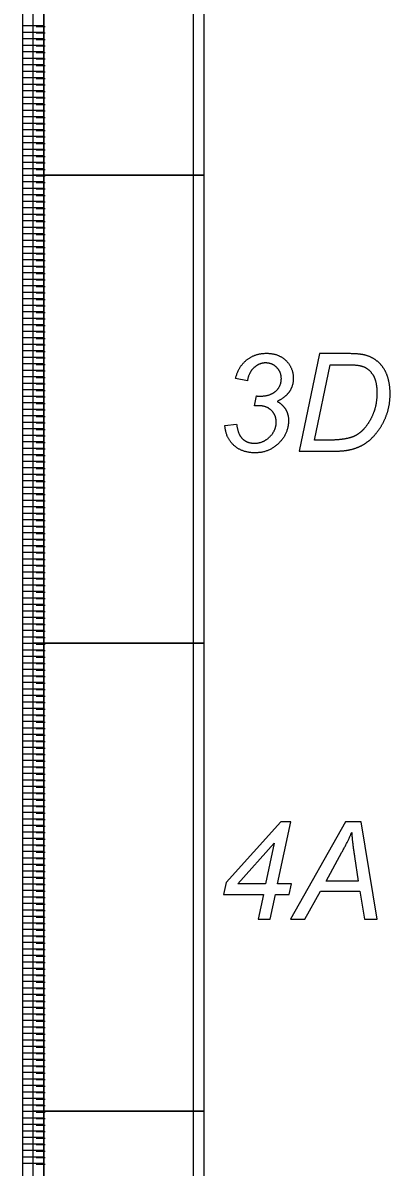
# Model space of a CAD drawing. Extents: x 12522 to 13018, y 1124 to 1902.
# Drawn here: x 12521.92 to 12537.74, y 1585.31 to 1634.59 of the extents above; entities that cross this region are included whole.
import ezdxf

# ---------------------------------------------------------------- set-up
doc = ezdxf.new("R2010")
doc.units = 0
doc.layers.add('SC_Scratch1', color=7, linetype='Continuous')

msp = doc.modelspace()

# ---------------------------------------------------------------- linework, layer by layer
at = {"layer": 'SC_Scratch1'}
for p, q in [((12521.919, 1628.031), (12521.919, 1648.191)), ((12522.819, 1628.031), (12522.819, 1648.191)), ((12522.819, 1648.191), (12522.819, 1628.031)), ((12521.919, 1634.471), (12522.819, 1634.471)), ((12521.919, 1634.191), (12522.819, 1634.191)), ((12522.876, 1634.421), (12522.492, 1634.421)), ((12522.876, 1634.141), (12522.492, 1634.141)), ((12521.919, 1633.911), (12522.819, 1633.911)), ((12522.876, 1633.861), (12522.492, 1633.861)), ((12521.919, 1633.631), (12522.819, 1633.631)), ((12521.919, 1633.351), (12522.819, 1633.351)), ((12522.876, 1633.581), (12522.492, 1633.581)), ((12522.876, 1633.301), (12522.492, 1633.301)), ((12521.919, 1633.071), (12522.819, 1633.071)), ((12521.919, 1632.791), (12522.819, 1632.791)), ((12522.876, 1633.021), (12522.492, 1633.021)), ((12522.876, 1632.741), (12522.492, 1632.741)), ((12521.919, 1632.511), (12522.819, 1632.511)), ((12521.919, 1632.231), (12522.819, 1632.231)), ((12522.876, 1632.461), (12522.492, 1632.461)), ((12522.876, 1632.181), (12522.492, 1632.181)), ((12521.919, 1631.951), (12522.819, 1631.951)), ((12521.919, 1631.671), (12522.819, 1631.671)), ((12522.876, 1631.901), (12522.492, 1631.901)), ((12521.919, 1631.391), (12522.819, 1631.391)), ((12522.876, 1631.621), (12522.492, 1631.621)), ((12522.876, 1631.341), (12522.492, 1631.341)), ((12521.919, 1631.111), (12522.819, 1631.111)), ((12521.919, 1630.831), (12522.819, 1630.831)), ((12522.876, 1631.061), (12522.492, 1631.061)), ((12522.876, 1630.781), (12522.492, 1630.781)), ((12521.919, 1630.551), (12522.819, 1630.551)), ((12521.919, 1630.271), (12522.819, 1630.271)), ((12522.876, 1630.501), (12522.492, 1630.501)), ((12522.876, 1630.221), (12522.492, 1630.221)), ((12521.919, 1629.991), (12522.819, 1629.991)), ((12521.919, 1629.711), (12522.819, 1629.711)), ((12522.876, 1629.941), (12522.492, 1629.941)), ((12521.919, 1629.431), (12522.819, 1629.431)), ((12522.876, 1629.661), (12522.492, 1629.661)), ((12522.876, 1629.381), (12522.492, 1629.381)), ((12521.919, 1629.151), (12522.819, 1629.151)), ((12521.919, 1628.871), (12522.819, 1628.871)), ((12522.876, 1629.101), (12522.492, 1629.101)), ((12522.876, 1628.821), (12522.492, 1628.821)), ((12521.919, 1628.591), (12522.819, 1628.591)), ((12521.919, 1628.311), (12522.819, 1628.311)), ((12522.876, 1628.541), (12522.492, 1628.541)), ((12522.876, 1628.261), (12522.492, 1628.261)), ((12521.919, 1628.031), (12522.819, 1628.031)), ((12521.919, 1607.871), (12521.919, 1628.031)), ((12521.919, 1628.031), (12522.819, 1628.031)), ((12521.919, 1627.751), (12522.819, 1627.751)), ((12522.876, 1627.981), (12522.492, 1627.981)), ((12522.819, 1607.871), (12522.819, 1628.031)), ((12522.819, 1628.031), (12522.819, 1607.871)), ((12521.919, 1627.471), (12522.819, 1627.471)), ((12522.876, 1627.701), (12522.492, 1627.701)), ((12522.876, 1627.421), (12522.492, 1627.421)), ((12521.919, 1627.191), (12522.819, 1627.191)), ((12521.919, 1626.911), (12522.819, 1626.911)), ((12522.876, 1627.141), (12522.492, 1627.141)), ((12522.876, 1626.861), (12522.492, 1626.861)), ((12521.919, 1626.631), (12522.819, 1626.631)), ((12521.919, 1626.351), (12522.819, 1626.351)), ((12522.876, 1626.581), (12522.492, 1626.581)), ((12522.876, 1626.301), (12522.492, 1626.301)), ((12521.919, 1626.071), (12522.819, 1626.071)), ((12521.919, 1625.791), (12522.819, 1625.791)), ((12522.876, 1626.021), (12522.492, 1626.021)), ((12521.919, 1625.511), (12522.819, 1625.511)), ((12522.876, 1625.741), (12522.492, 1625.741)), ((12522.876, 1625.461), (12522.492, 1625.461)), ((12521.919, 1625.231), (12522.819, 1625.231)), ((12521.919, 1624.951), (12522.819, 1624.951)), ((12522.876, 1625.181), (12522.492, 1625.181)), ((12522.876, 1624.901), (12522.492, 1624.901)), ((12521.919, 1624.671), (12522.819, 1624.671)), ((12521.919, 1624.391), (12522.819, 1624.391)), ((12522.876, 1624.621), (12522.492, 1624.621)), ((12522.876, 1624.341), (12522.492, 1624.341)), ((12521.919, 1624.111), (12522.819, 1624.111)), ((12521.919, 1623.831), (12522.819, 1623.831)), ((12522.876, 1624.061), (12522.492, 1624.061)), ((12522.876, 1623.781), (12522.492, 1623.781)), ((12521.919, 1623.551), (12522.819, 1623.551)), ((12522.876, 1623.501), (12522.492, 1623.501)), ((12521.919, 1623.271), (12522.819, 1623.271)), ((12521.919, 1622.991), (12522.819, 1622.991)), ((12522.876, 1623.221), (12522.492, 1623.221)), ((12522.876, 1622.941), (12522.492, 1622.941)), ((12521.919, 1622.711), (12522.819, 1622.711)), ((12521.919, 1622.431), (12522.819, 1622.431)), ((12522.876, 1622.661), (12522.492, 1622.661)), ((12522.876, 1622.381), (12522.492, 1622.381)), ((12521.919, 1622.151), (12522.819, 1622.151)), ((12521.919, 1621.871), (12522.819, 1621.871)), ((12522.876, 1622.101), (12522.492, 1622.101)), ((12522.876, 1621.821), (12522.492, 1621.821)), ((12521.919, 1621.591), (12522.819, 1621.591)), ((12522.876, 1621.541), (12522.492, 1621.541)), ((12521.919, 1621.311), (12522.819, 1621.311)), ((12521.919, 1621.031), (12522.819, 1621.031)), ((12522.876, 1621.261), (12522.492, 1621.261)), ((12522.876, 1620.981), (12522.492, 1620.981)), ((12521.919, 1620.751), (12522.819, 1620.751)), ((12521.919, 1620.471), (12522.819, 1620.471)), ((12522.876, 1620.701), (12522.492, 1620.701)), ((12522.876, 1620.421), (12522.492, 1620.421)), ((12521.919, 1620.191), (12522.819, 1620.191)), ((12521.919, 1619.911), (12522.819, 1619.911)), ((12522.876, 1620.141), (12522.492, 1620.141)), ((12522.876, 1619.861), (12522.492, 1619.861)), ((12521.919, 1619.631), (12522.819, 1619.631)), ((12521.919, 1619.351), (12522.819, 1619.351)), ((12522.876, 1619.581), (12522.492, 1619.581)), ((12521.919, 1619.071), (12522.819, 1619.071)), ((12522.876, 1619.301), (12522.492, 1619.301)), ((12522.876, 1619.021), (12522.492, 1619.021)), ((12531.591, 1619.168), (12531.082, 1619.271)), ((12521.919, 1618.791), (12522.819, 1618.791)), ((12521.919, 1618.511), (12522.819, 1618.511)), ((12522.876, 1618.741), (12522.492, 1618.741)), ((12522.876, 1618.461), (12522.492, 1618.461)), ((12531.896, 1618.087), (12531.985, 1618.521)), ((12521.919, 1618.231), (12522.819, 1618.231)), ((12521.919, 1617.951), (12522.819, 1617.951)), ((12522.876, 1618.181), (12522.492, 1618.181)), ((12522.876, 1617.901), (12522.492, 1617.901)), ((12521.919, 1617.671), (12522.819, 1617.671)), ((12521.919, 1617.391), (12522.819, 1617.391)), ((12522.876, 1617.621), (12522.492, 1617.621)), ((12521.919, 1617.111), (12522.819, 1617.111)), ((12522.876, 1617.341), (12522.492, 1617.341)), ((12522.876, 1617.061), (12522.492, 1617.061)), ((12530.621, 1617.242), (12531.127, 1617.306)), ((12521.919, 1616.831), (12522.819, 1616.831)), ((12521.919, 1616.551), (12522.819, 1616.551)), ((12522.876, 1616.781), (12522.492, 1616.781)), ((12522.876, 1616.501), (12522.492, 1616.501)), ((12521.919, 1616.271), (12522.819, 1616.271)), ((12521.919, 1615.991), (12522.819, 1615.991)), ((12522.876, 1616.221), (12522.492, 1616.221)), ((12522.876, 1615.941), (12522.492, 1615.941)), ((12521.919, 1615.711), (12522.819, 1615.711)), ((12521.919, 1615.431), (12522.819, 1615.431)), ((12522.876, 1615.661), (12522.492, 1615.661)), ((12521.919, 1615.151), (12522.819, 1615.151)), ((12522.876, 1615.381), (12522.492, 1615.381)), ((12522.876, 1615.101), (12522.492, 1615.101)), ((12521.919, 1614.871), (12522.819, 1614.871)), ((12521.919, 1614.591), (12522.819, 1614.591)), ((12522.876, 1614.821), (12522.492, 1614.821)), ((12522.876, 1614.541), (12522.492, 1614.541)), ((12521.919, 1614.311), (12522.819, 1614.311)), ((12521.919, 1614.031), (12522.819, 1614.031)), ((12522.876, 1614.261), (12522.492, 1614.261)), ((12522.876, 1613.981), (12522.492, 1613.981)), ((12521.919, 1613.751), (12522.819, 1613.751)), ((12521.919, 1613.471), (12522.819, 1613.471)), ((12522.876, 1613.701), (12522.492, 1613.701)), ((12521.919, 1613.191), (12522.819, 1613.191)), ((12522.876, 1613.421), (12522.492, 1613.421)), ((12522.876, 1613.141), (12522.492, 1613.141)), ((12521.919, 1612.911), (12522.819, 1612.911)), ((12521.919, 1612.631), (12522.819, 1612.631)), ((12522.876, 1612.861), (12522.492, 1612.861)), ((12522.876, 1612.581), (12522.492, 1612.581)), ((12521.919, 1612.351), (12522.819, 1612.351)), ((12521.919, 1612.071), (12522.819, 1612.071)), ((12522.876, 1612.301), (12522.492, 1612.301)), ((12522.876, 1612.021), (12522.492, 1612.021)), ((12521.919, 1611.791), (12522.819, 1611.791)), ((12521.919, 1611.511), (12522.819, 1611.511)), ((12522.876, 1611.741), (12522.492, 1611.741)), ((12522.876, 1611.461), (12522.492, 1611.461)), ((12521.919, 1611.231), (12522.819, 1611.231)), ((12522.876, 1611.181), (12522.492, 1611.181)), ((12521.919, 1610.951), (12522.819, 1610.951)), ((12521.919, 1610.671), (12522.819, 1610.671)), ((12522.876, 1610.901), (12522.492, 1610.901)), ((12522.876, 1610.621), (12522.492, 1610.621)), ((12521.919, 1610.391), (12522.819, 1610.391)), ((12521.919, 1610.111), (12522.819, 1610.111)), ((12522.876, 1610.341), (12522.492, 1610.341)), ((12522.876, 1610.061), (12522.492, 1610.061)), ((12521.919, 1609.831), (12522.819, 1609.831)), ((12521.919, 1609.551), (12522.819, 1609.551)), ((12522.876, 1609.781), (12522.492, 1609.781)), ((12522.876, 1609.501), (12522.492, 1609.501)), ((12521.919, 1609.271), (12522.819, 1609.271)), ((12522.876, 1609.221), (12522.492, 1609.221)), ((12521.919, 1608.991), (12522.819, 1608.991)), ((12521.919, 1608.711), (12522.819, 1608.711)), ((12522.876, 1608.941), (12522.492, 1608.941)), ((12522.876, 1608.661), (12522.492, 1608.661)), ((12521.919, 1608.431), (12522.819, 1608.431)), ((12521.919, 1608.151), (12522.819, 1608.151)), ((12522.876, 1608.381), (12522.492, 1608.381)), ((12522.876, 1608.101), (12522.492, 1608.101)), ((12521.919, 1587.711), (12521.919, 1607.871)), ((12521.919, 1607.871), (12522.819, 1607.871)), ((12521.919, 1607.871), (12522.819, 1607.871)), ((12521.919, 1607.591), (12522.819, 1607.591)), ((12522.876, 1607.821), (12522.492, 1607.821)), ((12522.876, 1607.541), (12522.492, 1607.541)), ((12522.819, 1587.711), (12522.819, 1607.871)), ((12522.819, 1607.871), (12522.819, 1587.711)), ((12521.919, 1607.311), (12522.819, 1607.311)), ((12521.919, 1607.031), (12522.819, 1607.031)), ((12522.876, 1607.261), (12522.492, 1607.261)), ((12521.919, 1606.751), (12522.819, 1606.751)), ((12522.876, 1606.981), (12522.492, 1606.981)), ((12522.876, 1606.701), (12522.492, 1606.701)), ((12521.919, 1606.471), (12522.819, 1606.471)), ((12521.919, 1606.191), (12522.819, 1606.191)), ((12522.876, 1606.421), (12522.492, 1606.421)), ((12522.876, 1606.141), (12522.492, 1606.141)), ((12521.919, 1605.911), (12522.819, 1605.911)), ((12521.919, 1605.631), (12522.819, 1605.631)), ((12522.876, 1605.861), (12522.492, 1605.861)), ((12522.876, 1605.581), (12522.492, 1605.581)), ((12521.919, 1605.351), (12522.819, 1605.351)), ((12521.919, 1605.071), (12522.819, 1605.071)), ((12522.876, 1605.301), (12522.492, 1605.301)), ((12521.919, 1604.791), (12522.819, 1604.791)), ((12522.876, 1605.021), (12522.492, 1605.021)), ((12522.876, 1604.741), (12522.492, 1604.741)), ((12521.919, 1604.511), (12522.819, 1604.511)), ((12521.919, 1604.231), (12522.819, 1604.231)), ((12522.876, 1604.461), (12522.492, 1604.461)), ((12522.876, 1604.181), (12522.492, 1604.181)), ((12521.919, 1603.951), (12522.819, 1603.951)), ((12521.919, 1603.671), (12522.819, 1603.671)), ((12522.876, 1603.901), (12522.492, 1603.901)), ((12522.876, 1603.621), (12522.492, 1603.621)), ((12521.919, 1603.391), (12522.819, 1603.391)), ((12521.919, 1603.111), (12522.819, 1603.111)), ((12522.876, 1603.341), (12522.492, 1603.341)), ((12521.919, 1602.831), (12522.819, 1602.831)), ((12522.876, 1603.061), (12522.492, 1603.061)), ((12522.876, 1602.781), (12522.492, 1602.781)), ((12521.919, 1602.551), (12522.819, 1602.551)), ((12521.919, 1602.271), (12522.819, 1602.271)), ((12522.876, 1602.501), (12522.492, 1602.501)), ((12522.876, 1602.221), (12522.492, 1602.221)), ((12521.919, 1601.991), (12522.819, 1601.991)), ((12521.919, 1601.711), (12522.819, 1601.711)), ((12522.876, 1601.941), (12522.492, 1601.941)), ((12522.876, 1601.661), (12522.492, 1601.661)), ((12521.919, 1601.431), (12522.819, 1601.431)), ((12521.919, 1601.151), (12522.819, 1601.151)), ((12522.876, 1601.381), (12522.492, 1601.381)), ((12521.919, 1600.871), (12522.819, 1600.871)), ((12522.876, 1601.101), (12522.492, 1601.101)), ((12522.876, 1600.821), (12522.492, 1600.821)), ((12521.919, 1600.591), (12522.819, 1600.591)), ((12521.919, 1600.311), (12522.819, 1600.311)), ((12522.876, 1600.541), (12522.492, 1600.541)), ((12522.876, 1600.261), (12522.492, 1600.261)), ((12521.919, 1600.031), (12522.819, 1600.031)), ((12521.919, 1599.751), (12522.819, 1599.751)), ((12522.876, 1599.981), (12522.492, 1599.981)), ((12522.876, 1599.701), (12522.492, 1599.701)), ((12521.919, 1599.471), (12522.819, 1599.471)), ((12521.919, 1599.191), (12522.819, 1599.191)), ((12522.876, 1599.421), (12522.492, 1599.421)), ((12522.876, 1599.141), (12522.492, 1599.141)), ((12521.919, 1598.911), (12522.819, 1598.911)), ((12522.876, 1598.861), (12522.492, 1598.861)), ((12521.919, 1598.631), (12522.819, 1598.631)), ((12521.919, 1598.351), (12522.819, 1598.351)), ((12522.876, 1598.581), (12522.492, 1598.581)), ((12522.876, 1598.301), (12522.492, 1598.301)), ((12521.919, 1598.071), (12522.819, 1598.071)), ((12521.919, 1597.791), (12522.819, 1597.791)), ((12522.876, 1598.021), (12522.492, 1598.021)), ((12522.876, 1597.741), (12522.492, 1597.741)), ((12521.919, 1597.511), (12522.819, 1597.511)), ((12521.919, 1597.231), (12522.819, 1597.231)), ((12522.876, 1597.461), (12522.492, 1597.461)), ((12522.876, 1597.181), (12522.492, 1597.181)), ((12521.919, 1596.951), (12522.819, 1596.951)), ((12522.876, 1596.901), (12522.492, 1596.901)), ((12521.919, 1596.671), (12522.819, 1596.671)), ((12521.919, 1596.391), (12522.819, 1596.391)), ((12522.876, 1596.621), (12522.492, 1596.621)), ((12522.876, 1596.341), (12522.492, 1596.341)), ((12521.919, 1596.111), (12522.819, 1596.111)), ((12521.919, 1595.831), (12522.819, 1595.831)), ((12522.876, 1596.061), (12522.492, 1596.061)), ((12522.876, 1595.781), (12522.492, 1595.781)), ((12521.919, 1595.551), (12522.819, 1595.551)), ((12521.919, 1595.271), (12522.819, 1595.271)), ((12522.876, 1595.501), (12522.492, 1595.501)), ((12522.876, 1595.221), (12522.492, 1595.221)), ((12521.919, 1594.991), (12522.819, 1594.991)), ((12521.919, 1594.711), (12522.819, 1594.711)), ((12522.876, 1594.941), (12522.492, 1594.941)), ((12521.919, 1594.431), (12522.819, 1594.431)), ((12522.876, 1594.661), (12522.492, 1594.661)), ((12522.876, 1594.381), (12522.492, 1594.381)), ((12521.919, 1594.151), (12522.819, 1594.151)), ((12521.919, 1593.871), (12522.819, 1593.871)), ((12522.876, 1594.101), (12522.492, 1594.101)), ((12522.876, 1593.821), (12522.492, 1593.821)), ((12521.919, 1593.591), (12522.819, 1593.591)), ((12521.919, 1593.311), (12522.819, 1593.311)), ((12522.876, 1593.541), (12522.492, 1593.541)), ((12522.876, 1593.261), (12522.492, 1593.261)), ((12521.919, 1593.031), (12522.819, 1593.031)), ((12521.919, 1592.751), (12522.819, 1592.751)), ((12522.876, 1592.981), (12522.492, 1592.981)), ((12521.919, 1592.471), (12522.819, 1592.471)), ((12522.876, 1592.701), (12522.492, 1592.701)), ((12522.876, 1592.421), (12522.492, 1592.421)), ((12521.919, 1592.191), (12522.819, 1592.191)), ((12521.919, 1591.911), (12522.819, 1591.911)), ((12522.876, 1592.141), (12522.492, 1592.141)), ((12522.876, 1591.861), (12522.492, 1591.861)), ((12521.919, 1591.631), (12522.819, 1591.631)), ((12521.919, 1591.351), (12522.819, 1591.351)), ((12522.876, 1591.581), (12522.492, 1591.581)), ((12522.876, 1591.301), (12522.492, 1591.301)), ((12521.919, 1591.071), (12522.819, 1591.071)), ((12521.919, 1590.791), (12522.819, 1590.791)), ((12522.876, 1591.021), (12522.492, 1591.021)), ((12521.919, 1590.511), (12522.819, 1590.511)), ((12522.876, 1590.741), (12522.492, 1590.741)), ((12522.876, 1590.461), (12522.492, 1590.461)), ((12521.919, 1590.231), (12522.819, 1590.231)), ((12521.919, 1589.951), (12522.819, 1589.951)), ((12522.876, 1590.181), (12522.492, 1590.181)), ((12522.876, 1589.901), (12522.492, 1589.901)), ((12521.919, 1589.671), (12522.819, 1589.671)), ((12521.919, 1589.391), (12522.819, 1589.391)), ((12522.876, 1589.621), (12522.492, 1589.621)), ((12522.876, 1589.341), (12522.492, 1589.341)), ((12521.919, 1589.111), (12522.819, 1589.111)), ((12521.919, 1588.831), (12522.819, 1588.831)), ((12522.876, 1589.061), (12522.492, 1589.061)), ((12521.919, 1588.551), (12522.819, 1588.551)), ((12522.876, 1588.781), (12522.492, 1588.781)), ((12522.876, 1588.501), (12522.492, 1588.501)), ((12521.919, 1588.271), (12522.819, 1588.271)), ((12521.919, 1587.991), (12522.819, 1587.991)), ((12522.876, 1588.221), (12522.492, 1588.221)), ((12522.876, 1587.941), (12522.492, 1587.941)), ((12521.919, 1587.711), (12522.819, 1587.711)), ((12521.919, 1567.551), (12521.919, 1587.711)), ((12521.919, 1587.711), (12522.819, 1587.711)), ((12521.919, 1587.431), (12522.819, 1587.431)), ((12522.876, 1587.661), (12522.492, 1587.661)), ((12522.876, 1587.381), (12522.492, 1587.381)), ((12522.819, 1567.551), (12522.819, 1587.711)), ((12522.819, 1587.711), (12522.819, 1567.551)), ((12521.919, 1587.151), (12522.819, 1587.151)), ((12521.919, 1586.871), (12522.819, 1586.871)), ((12522.876, 1587.101), (12522.492, 1587.101)), ((12522.876, 1586.821), (12522.492, 1586.821)), ((12521.919, 1586.591), (12522.819, 1586.591)), ((12522.876, 1586.541), (12522.492, 1586.541)), ((12521.919, 1586.311), (12522.819, 1586.311)), ((12521.919, 1586.031), (12522.819, 1586.031)), ((12522.876, 1586.261), (12522.492, 1586.261)), ((12522.876, 1585.981), (12522.492, 1585.981)), ((12521.919, 1585.751), (12522.819, 1585.751)), ((12521.919, 1585.471), (12522.819, 1585.471)), ((12522.876, 1585.701), (12522.492, 1585.701)), ((12522.876, 1585.421), (12522.492, 1585.421))]:
    msp.add_line(p, q, dxfattribs=at)
for points in [[(12522.369, 1648.191), (12529.709, 1648.191), (12529.709, 1628.031), (12522.369, 1628.031)], [(12522.819, 1648.191), (12529.259, 1648.191), (12529.259, 1628.031), (12522.819, 1628.031)], [(12522.369, 1628.031), (12529.709, 1628.031), (12529.709, 1607.871), (12522.369, 1607.871)], [(12522.819, 1628.031), (12529.259, 1628.031), (12529.259, 1607.871), (12522.819, 1607.871)], [(12522.369, 1607.871), (12529.709, 1607.871), (12529.709, 1587.711), (12522.369, 1587.711)], [(12522.819, 1607.871), (12529.259, 1607.871), (12529.259, 1587.711), (12522.819, 1587.711)], [(12532.052, 1595.981), (12532.568, 1595.981), (12532.796, 1597.053), (12533.396, 1597.053), (12533.492, 1597.511), (12532.893, 1597.511), (12533.46, 1600.181), (12533.035, 1600.181), (12530.675, 1597.565), (12530.566, 1597.053), (12532.28, 1597.053)], [(12533.445, 1595.981), (12534.061, 1595.981), (12534.737, 1597.191), (12536.436, 1597.191), (12536.638, 1595.981), (12537.182, 1595.981), (12536.489, 1600.181), (12535.824, 1600.181)], [(12532.377, 1597.511), (12531.177, 1597.511), (12532.749, 1599.263)], [(12522.369, 1587.711), (12529.709, 1587.711), (12529.709, 1567.551), (12522.369, 1567.551)], [(12522.819, 1587.711), (12529.259, 1587.711), (12529.259, 1567.551), (12522.819, 1567.551)]]:
    msp.add_lwpolyline(points, close=True, dxfattribs=at)
for points in [[(12535.966, 1620.341), (12534.699, 1620.341), (12533.822, 1616.141), (12535.335, 1616.141)], [(12535.147, 1616.618), (12534.481, 1616.618), (12535.159, 1619.864), (12535.903, 1619.864)], [(12536.206, 1598.678), (12536.369, 1597.623), (12534.979, 1597.623), (12535.665, 1598.867)]]:
    msp.add_lwpolyline(points, dxfattribs=at)
for points in [[(12531.566, 1620.073), (12531.924, 1620.357), (12532.414, 1620.357)], [(12532.414, 1620.357), (12532.93, 1620.357), (12533.25, 1620.045)], [(12536.663, 1620.275), (12536.422, 1620.341), (12535.966, 1620.341)], [(12531.082, 1619.271), (12531.208, 1619.79), (12531.566, 1620.073)], [(12532.377, 1619.941), (12532.099, 1619.941), (12531.876, 1619.739)], [(12532.857, 1619.743), (12532.661, 1619.941), (12532.377, 1619.941)], [(12533.25, 1620.045), (12533.569, 1619.732), (12533.569, 1619.277)], [(12535.903, 1619.864), (12536.334, 1619.864), (12536.538, 1619.798)], [(12537.25, 1619.958), (12537.007, 1620.186), (12536.663, 1620.275)], [(12537.617, 1619.39), (12537.494, 1619.731), (12537.25, 1619.958)], [(12531.876, 1619.739), (12531.654, 1619.537), (12531.591, 1619.168)], [(12533.054, 1619.257), (12533.054, 1619.546), (12532.857, 1619.743)], [(12536.538, 1619.798), (12536.814, 1619.709), (12536.992, 1619.436)], [(12536.992, 1619.436), (12537.171, 1619.162), (12537.171, 1618.652)], [(12537.74, 1618.625), (12537.74, 1619.049), (12537.617, 1619.39)], [(12532.813, 1618.726), (12533.054, 1618.942), (12533.054, 1619.257)], [(12533.569, 1619.277), (12533.569, 1618.945), (12533.395, 1618.697)], [(12531.985, 1618.521), (12532.059, 1618.51), (12532.128, 1618.51)], [(12532.128, 1618.51), (12532.572, 1618.51), (12532.813, 1618.726)], [(12533.395, 1618.697), (12533.221, 1618.45), (12532.874, 1618.286)], [(12537.171, 1618.652), (12537.171, 1618.194), (12537.04, 1617.834)], [(12537.587, 1617.701), (12537.74, 1618.118), (12537.74, 1618.625)], [(12532.062, 1618.1), (12532.022, 1618.1), (12531.896, 1618.087)], [(12532.624, 1617.898), (12532.415, 1618.1), (12532.062, 1618.1)], [(12532.833, 1617.387), (12532.833, 1617.697), (12532.624, 1617.898)], [(12532.874, 1618.286), (12533.121, 1618.14), (12533.243, 1617.934)], [(12533.243, 1617.934), (12533.364, 1617.728), (12533.364, 1617.462)], [(12532.554, 1616.758), (12532.833, 1617.033), (12532.833, 1617.387)], [(12533.364, 1617.462), (12533.364, 1616.898), (12532.942, 1616.484)], [(12537.04, 1617.834), (12536.909, 1617.475), (12536.691, 1617.194)], [(12537.186, 1616.967), (12537.434, 1617.284), (12537.587, 1617.701)], [(12531.012, 1616.39), (12530.661, 1616.709), (12530.621, 1617.242)], [(12531.127, 1617.306), (12531.184, 1616.865), (12531.38, 1616.674)], [(12536.691, 1617.194), (12536.525, 1616.982), (12536.321, 1616.853)], [(12536.667, 1616.472), (12536.938, 1616.651), (12537.186, 1616.967)], [(12531.932, 1616.07), (12531.363, 1616.07), (12531.012, 1616.39)], [(12531.38, 1616.674), (12531.575, 1616.483), (12531.893, 1616.483)], [(12531.893, 1616.483), (12532.276, 1616.483), (12532.554, 1616.758)], [(12532.942, 1616.484), (12532.519, 1616.07), (12531.932, 1616.07)], [(12535.948, 1616.701), (12535.597, 1616.618), (12535.147, 1616.618)], [(12536.321, 1616.853), (12536.166, 1616.753), (12535.948, 1616.701)], [(12536.026, 1616.207), (12536.396, 1616.293), (12536.667, 1616.472)], [(12535.335, 1616.141), (12535.745, 1616.141), (12536.026, 1616.207)], [(12535.665, 1598.867), (12535.94, 1599.362), (12536.084, 1599.723)], [(12536.084, 1599.723), (12536.108, 1599.305), (12536.206, 1598.678)]]:
    msp.add_open_spline(points, degree=2, dxfattribs=at)

doc.saveas('drawing.dxf')
